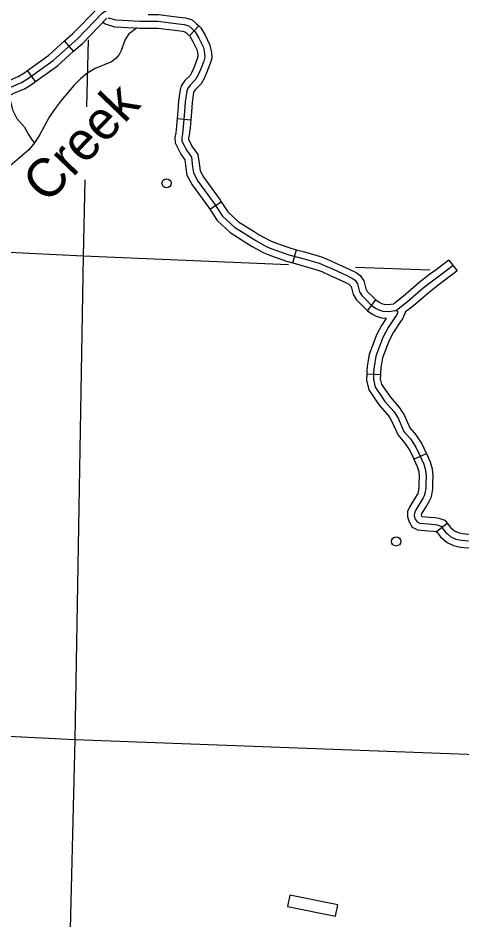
# Model space of a CAD drawing. Extents: x 653372 to 905732, y 627442 to 787275.
# Drawn here: x 864892 to 869747, y 691020 to 700880 of the extents above; entities that cross this region are included whole.
import ezdxf

# ---------------------------------------------------------------- set-up
doc = ezdxf.new("R2010")
doc.units = 0
for name, color, linetype in [('Level 32', 7, 'Continuous'), ('Level 35', 7, 'Continuous'), ('Level 45', 7, 'Continuous'), ('Level 5', 7, 'Continuous'), ('Level 56', 7, 'Continuous'), ('Level 57', 7, 'Continuous')]:
    doc.layers.add(name, color=color, linetype=linetype)

msp = doc.modelspace()

# ---------------------------------------------------------------- linework, layer by layer
at = {"layer": 'Level 32'}
for p, q in [((865500.3, 700517.5), (865401, 700629.1)), ((865084, 700185.6), (864996.1, 700306.4))]:
    msp.add_line(p, q, dxfattribs=at)
for points in [[(864558.7, 700042.8), (864819.4, 700126.8), (864929.1, 700173.6), (864997, 700214.7), (865275.3, 700417.1), (865544.2, 700656.7), (865811.2, 700932.1), (865982.9, 701048.9)], [(865401, 700629.1), (865492.5, 700710.6), (865762.9, 700989.5), (865783.1, 701003.2)], [(865500.3, 700517.5), (865595.9, 700602.7), (865859.5, 700874.6), (865867.1, 700879.8)], [(864996.1, 700306.4), (865228.4, 700475.3), (865401, 700629.1)], [(865084, 700185.6), (865322.2, 700358.9), (865500.3, 700517.5)], [(864609.2, 700218.4), (864701.3, 700193.9), (864793.2, 700196.9), (864894.9, 700240.2), (864955.7, 700277), (864996.1, 700306.4)], [(864585.2, 699880.3), (864700.9, 699973.5), (864845.5, 700056.8), (864963.2, 700106.9), (865038.4, 700152.5), (865084, 700185.6)]]:
    msp.add_lwpolyline(points, dxfattribs=at)
at = {"layer": 'Level 35'}
for points in [[(866190.5, 700771.8), (866136.5, 700728.4), (866102.5, 700705.8), (866062.2, 700646.4), (866018.2, 700525.1), (865997.9, 700482.5), (865959.7, 700437), (865913.6, 700402.6), (865734.1, 700327.7), (865646.1, 700272.7), (865576, 700214.6), (865502.8, 700143.6), (865364, 699979.5), (865297.6, 699892.4), (865234, 699794.4), (865129.7, 699607), (865070.7, 699515.6), (865008.8, 699439.7), (864780.3, 699240.6)], [(864792.5, 700039.7), (864813.4, 699952.3), (864830.9, 699877), (864878.8, 699783.3), (864962.5, 699688.5), (865007.8, 699606.7), (865047.7, 699546.1), (865070.7, 699515.6)]]:
    msp.add_lwpolyline(points, dxfattribs=at)
at = {"layer": 'Level 45'}
for p, q in [((866765.4, 700686.6), (866869.9, 700793.3)), ((866632.1, 699780.8), (866781, 699768.5)), ((866989.6, 698789.6), (867115, 698870.7)), ((867896.4, 698202.9), (867936.2, 698346.9)), ((869604.8, 698233.6), (869694.9, 698114.5)), ((868715.5, 697679.7), (868804.4, 697799.7)), ((868705, 696988.6), (868854.3, 696983.5)), ((869221.7, 696058.6), (869358.5, 696118.7)), ((869468.3, 695264.7), (869584.9, 695357.9))]:
    msp.add_line(p, q, dxfattribs=at)
for points in [[(865878.9, 700882.7), (865960.1, 700858.9), (866029.7, 700856.2), (866225.2, 700844.5), (866424, 700844.8), (866617.1, 700820), (866709.3, 700808.1), (866759, 700792.9), (866791.4, 700765.7), (866830.3, 700727.6), (866871, 700658.3), (866918.8, 700559.3), (866931.9, 700492.6), (866935.3, 700450.3), (866923.5, 700408.5), (866889.5, 700325), (866863.4, 700258), (866833.3, 700206.1), (866774.4, 700147.5), (866746.1, 700106.1), (866739.3, 700079.4), (866720.4, 699965.2), (866713.3, 699857.1), (866699.5, 699688.7), (866689.8, 699615.1), (866682.5, 699568.6), (866683, 699533.9), (866737.6, 699430.5), (866787.9, 699358.4), (866801.4, 699252.6), (866811.6, 699187.5), (866858.7, 699097.2), (867036.9, 698853.9), (867127.4, 698714.3), (867259.2, 698593.2), (867492.1, 698446.2), (867613, 698380.2), (867680.3, 698353.6), (867851.9, 698292.7), (868005.4, 698250.2), (868185.3, 698198.7), (868243.4, 698175.9), (868337, 698132.6), (868489.5, 698064.4), (868551.1, 698033), (868577.6, 698012.6), (868603.1, 697974.2), (868625.2, 697887.7), (868652.6, 697844.7), (868714.1, 697784.1), (868752, 697745.5), (868801.1, 697709.2), (868838.1, 697691.2), (868881.4, 697676.5), (868938.3, 697673.1)], [(866316.9, 700919.3), (866428.7, 700919.5), (866626.7, 700894.1), (866725.2, 700881.4), (866795.3, 700859.9), (866841.7, 700821), (866869.9, 700793.3)], [(865819.6, 700833.5), (865845.4, 700814.7), (865948, 700784.6), (866026, 700781.6), (866223, 700769.8), (866317.1, 700770)], [(866317.1, 700770), (866419.3, 700770.1), (866607.6, 700746), (866693.5, 700734.9), (866722.6, 700726), (866741.2, 700710.3), (866765.4, 700686.6)], [(866869.9, 700793.3), (866889.6, 700774), (866937, 700693.5), (866990.2, 700583.1), (867006.1, 700502.8), (867010.7, 700442.9), (866994.3, 700384.2), (866958.9, 700297.4), (866931, 700225.5), (866927.1, 700218.9)], [(866765.4, 700686.6), (866770.9, 700681.2), (866805.1, 700623.1), (866847.4, 700535.5), (866857.8, 700482.4), (866859.8, 700457.7), (866852.8, 700432.7), (866820.1, 700352.7), (866795.9, 700290.4), (866797.9, 700293.9)], [(866797.9, 700293.8), (866773.7, 700252.1), (866716.8, 700195.5), (866677, 700137.3), (866666.2, 700094.7), (866646.1, 699973.8), (866638.9, 699862.6), (866632.1, 699780.8)], [(866927.1, 700218.9), (866893, 700160.1), (866832.1, 700099.5), (866815.2, 700074.9), (866812.5, 700064), (866794.7, 699956.7), (866787.8, 699851.6), (866781, 699768.5)], [(866632.1, 699780.8), (866625.2, 699696.6), (866615.9, 699625.8), (866607.7, 699573.9), (866608.6, 699514.9), (866673.8, 699391.5), (866716.1, 699330.8), (866723.7, 699271)], [(866781, 699768.5), (866773.7, 699680.8), (866763.7, 699604.4), (866757.2, 699563.3), (866757.4, 699553), (866801.5, 699469.4), (866859.6, 699386.1), (866871.9, 699289.9)], [(866723.7, 699271), (866727.4, 699242.1), (866739.7, 699163.8), (866795.1, 699057.6), (866975.4, 698811.5), (866989.6, 698789.6)], [(866871.9, 699289.9), (866875.3, 699263.1), (866883.4, 699211.1), (866922.2, 699136.8), (867098.4, 698896.3), (867115, 698870.7)], [(867115, 698870.7), (867184.9, 698762.8), (867304.7, 698652.8), (867475.5, 698545)], [(866989.6, 698789.6), (867069.9, 698665.7), (867213.6, 698533.6), (867395.8, 698418.7)], [(867475.5, 698545), (867529.9, 698510.6), (867644.8, 698448), (867706.5, 698423.5), (867874.4, 698364), (867936.2, 698346.9)], [(867395.8, 698418.7), (867454.2, 698381.8), (867581.3, 698312.5), (867654, 698283.7), (867829.4, 698221.5), (867896.4, 698202.9)], [(867936.2, 698346.9), (868025.6, 698322.1), (868209.3, 698269.5), (868272.7, 698244.6), (868368, 698200.5), (868441, 698167.9)], [(869604.8, 698233.6), (869466.4, 698128.8), (869392.7, 698075), (869277, 697983.4), (869187.5, 697906.6)], [(867896.4, 698202.9), (867985.1, 698178.4), (868161.4, 698127.9), (868214, 698107.2), (868306.1, 698064.6), (868380.1, 698031.5)], [(868441, 698167.9), (868521.7, 698131.8), (868591.1, 698096.4), (868632.9, 698064.3), (868672.3, 698005), (868694.6, 697917.7), (868711, 697891.9), (868766.9, 697836.9), (868801.2, 697802), (868804.4, 697799.7)], [(869649.9, 698174), (869511, 698068.9), (869437.9, 698015.6), (869324.5, 697925.8), (869152.2, 697777.8), (869031.5, 697682.9)], [(869694.9, 698114.5), (869555.5, 698009), (869483.1, 697956.1), (869372, 697868.2), (869284.8, 697793.3)], [(868380.1, 698031.5), (868457.2, 697997), (868511, 697969.6), (868522.3, 697960.9), (868533.9, 697943.4), (868555.8, 697857.6), (868594.1, 697797.4), (868661.3, 697731.3), (868702.9, 697689), (868715.5, 697679.7)], [(869187.5, 697906.6), (869104.8, 697835.5), (869002.3, 697755)], [(868804.4, 697799.7), (868840, 697773.3), (868866.5, 697760.4), (868895.9, 697750.4), (868936.6, 697748), (869002.3, 697755)], [(869284.8, 697793.3), (869199.7, 697720.1), (869131.1, 697666.2)], [(868715.5, 697679.7), (868762.1, 697645.1), (868809.6, 697622), (868867, 697602.6), (868918.6, 697599.5), (868877.1, 697533.9), (868868.7, 697518.6)], [(868938.3, 697673.1), (868971.5, 697676.6), (868991.2, 697678.7), (869013.6, 697680.8), (869031.5, 697682.9), (869040.2, 697675.5), (869044.4, 697663.8), (869043.2, 697655.7), (869031.8, 697631.9), (869004.2, 697595.2), (868941.5, 697496), (868881.8, 697386.9), (868806.2, 697183.4), (868785.1, 697064.9), (868780.6, 697013.1), (868777.7, 696928.3), (868798.5, 696845.5), (868848.2, 696770.7), (868904.9, 696688.6), (869005.3, 696574.8), (869048, 696505.6), (869112.7, 696358.6), (869183.7, 696277.9), (869242.3, 696187.5), (869285.8, 696098.5), (869328.4, 696001.3), (869347.6, 695935.2), (869354.9, 695871.3), (869351.1, 695793.6), (869351.1, 695739.9), (869339.6, 695682.1), (869335.3, 695658.1), (869322.1, 695634.3), (869240.4, 695497.6), (869226.2, 695468), (869225.3, 695436.9), (869236.8, 695402.5), (869255.6, 695370.6), (869282, 695357.3), (869382.8, 695349.6), (869445.2, 695343.7), (869475.4, 695340.1), (869515.2, 695325.5), (869567.6, 695260.1), (869589.2, 695239.9), (869626.3, 695209.7), (869679.2, 695183.1), (869740.5, 695170.4)], [(869131.1, 697666.2), (869096, 697593), (869065.7, 697552.7), (869005.9, 697458.1), (868999.7, 697446.8)], [(868868.7, 697518.6), (868813.7, 697418), (868733.9, 697203.1), (868711, 697074.8), (868706, 697017.7), (868705, 696988.6)], [(868999.7, 697446.8), (868949.9, 697355.8), (868878.5, 697163.7), (868859.2, 697055.1), (868855.2, 697008.6), (868854.3, 696983.5)], [(868705, 696988.6), (868702.7, 696920.4), (868729.3, 696814.8), (868786.4, 696728.8), (868845.9, 696642.5), (868945.1, 696530.1), (868963.4, 696500.5)], [(868854.3, 696983.5), (868852.7, 696936.3), (868867.8, 696876.1), (868910.1, 696812.5), (868963.8, 696734.6), (869065.5, 696619.4), (869090.5, 696578.9)], [(869090.5, 696578.9), (869114.2, 696540.4), (869176.4, 696399.3), (869243.4, 696323.1), (869307.5, 696224.3), (869353.5, 696129.9), (869358.5, 696118.7)], [(868963.4, 696500.5), (868981.7, 696470.7), (869049, 696317.9), (869124, 696232.7), (869177.2, 696150.7), (869218, 696067.1), (869221.7, 696058.6)], [(869221.7, 696058.6), (869258.1, 695975.7), (869274.1, 695920.5), (869280, 695868.9), (869276.4, 695795.4), (869276.4, 695747.2), (869266.2, 695695.9), (869264, 695683.4), (869257.4, 695671.6), (869229.7, 695625.3)], [(869358.5, 696118.7), (869398.8, 696026.8), (869421.1, 695950), (869429.8, 695873.8), (869425.8, 695791.8), (869425.8, 695732.5), (869413, 695668.3), (869406.7, 695632.7), (869386.8, 695597), (869357.9, 695548.6)], [(869229.7, 695625.3), (869174.5, 695532.9), (869152, 695486), (869150.3, 695425.7), (869168.5, 695371.4), (869202.3, 695313.8), (869261.6, 695284), (869376.4, 695275.2), (869437.3, 695269.4), (869458, 695267), (869470, 695262.6), (869468.3, 695264.7)], [(869357.9, 695548.6), (869306.2, 695462.2), (869300.4, 695450), (869300.3, 695448), (869305.1, 695433.7), (869307.1, 695430.3), (869389.2, 695424), (869453.1, 695417.9), (869492.9, 695413.2), (869560.5, 695388.5), (869584.9, 695357.9)], [(869584.9, 695357.9), (869622.5, 695311), (869638.3, 695296.2), (869667.1, 695272.7), (869703.9, 695254.3), (869751.8, 695244.3), (869819.1, 695237.7), (869922.3, 695242.4), (869979.2, 695239.2), (870021.1, 695223.8), (870026.4, 695221.7)], [(869468.3, 695264.7), (869512.6, 695209.2), (869540.1, 695183.6), (869585.5, 695146.6), (869654.4, 695112), (869729.2, 695096.5), (869815.1, 695088), (869921.5, 695092.8), (869948.7, 695091.3), (869967.6, 695084.4), (869970.7, 695083.1)], [(869740.5, 695170.4), (869817.1, 695162.8)]]:
    msp.add_lwpolyline(points, dxfattribs=at)
at = {"layer": 'Level 5'}
for points in [[(865659.2, 700639.9), (865641.7, 699908.1)], [(865622.5, 699109.5), (865602.5, 698275.8)], [(865602.5, 698275.8), (864122.8, 698350.8)], [(865602.5, 698275.8), (865512.4, 692993.5)], [(867851.2, 698182.2), (865602.5, 698275.8)], [(869396.8, 698124.8), (868581.2, 698153.9)], [(863915.9, 693074.2), (865512.4, 692993.5)], [(865512.4, 692993.5), (865451.3, 690479.5)], [(865512.4, 692993.5), (870779.8, 692795.2)]]:
    msp.add_lwpolyline(points, dxfattribs=at)
at = {"layer": 'Level 56'}
for centre in [(866516, 699073.9), (869027.4, 695157.6)]:
    msp.add_circle(centre, 49.8, dxfattribs=at)
at = {"layer": 'Level 57'}
for p, q in [((867863.9, 691289.1), (867839.3, 691167.1)), ((868388.5, 691183.2), (867863.9, 691289.1)), ((867839.3, 691167.1), (868363.9, 691061.2)), ((868363.9, 691061.2), (868388.5, 691183.2))]:
    msp.add_line(p, q, dxfattribs=at)

# ---------------------------------------------------------------- texts
at = {"layer": 'Level 35'}
msp.add_text('Creek', height=420.58, rotation=46.17433, dxfattribs=at).set_placement((865208.6, 698838.7))

doc.saveas('drawing.dxf')
